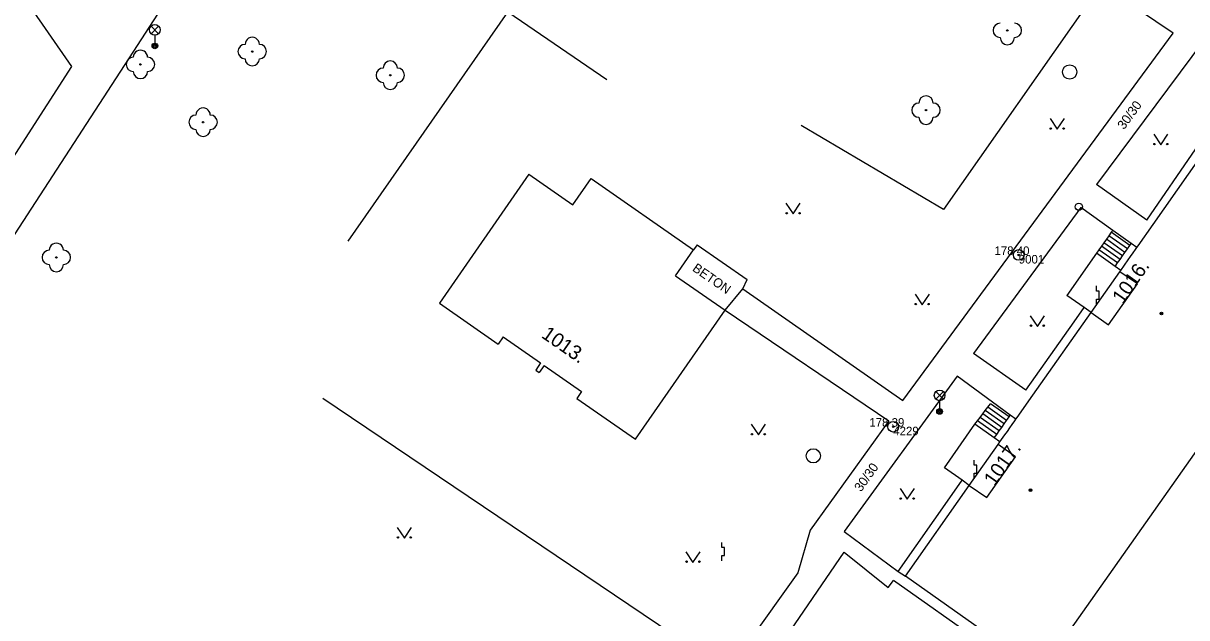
# Model space of a CAD drawing. Extents: x -539515 to -538098, y -1182060 to -1180157.
# Drawn here: x -538627.4 to -538545.9, y -1181155.5 to -1181113.8 of the extents above; entities that cross this region are included whole.
import ezdxf

# ---------------------------------------------------------------- set-up
doc = ezdxf.new("R2010")
doc.units = 0
for name, color, linetype in [('Vrstva 11', 7, 'Continuous'), ('Vrstva 21', 7, 'Continuous'), ('Vrstva 22', 7, 'Continuous'), ('Vrstva 23', 7, 'Continuous'), ('Vrstva 24', 7, 'Continuous'), ('Vrstva 27', 7, 'Continuous'), ('Vrstva 28', 7, 'Continuous'), ('Vrstva 33', 7, 'Continuous'), ('Vrstva 36', 7, 'Continuous'), ('Vrstva 39', 7, 'Continuous'), ('Vrstva 40', 7, 'Continuous'), ('Vrstva 47', 7, 'Continuous'), ('Vrstva 5', 7, 'Continuous'), ('Vrstva 7', 7, 'Continuous')]:
    doc.layers.add(name, color=color, linetype=linetype)

msp = doc.modelspace()

# ---------------------------------------------------------------- linework, layer by layer
at = {"layer": 'Vrstva 11'}
for p, q in [((-538546.81, -1181114.52), (-538563.86, -1181103.03)), ((-538627.04, -1181112.44), (-538624, -1181116.85)), ((-538565.76, -1181140.26), (-538546.81, -1181114.52)), ((-538631.47, -1181133.94), (-538619.36, -1181115.38)), ((-538544.69, -1181115.05), (-538552.18, -1181125.13)), ((-538624, -1181116.85), (-538630.02, -1181126.2)), ((-538548.655, -1181127.615), (-538545.231, -1181122.625)), ((-538548.655, -1181127.615), (-538552.18, -1181125.13)), ((-538553.3, -1181126.74), (-538560.8, -1181136.97)), ((-538550.369, -1181130.128), (-538551.674, -1181129.208)), ((-538550.196, -1181129.883), (-538551.501, -1181128.963)), ((-538550.023, -1181129.638), (-538551.328, -1181128.718)), ((-538549.849, -1181129.394), (-538551.155, -1181128.473)), ((-538580.17, -1181129.343), (-538580.41, -1181129.69)), ((-538580.17, -1181129.343), (-538576.67, -1181131.77)), ((-538550.714, -1181130.618), (-538552.019, -1181129.698)), ((-538550.542, -1181130.373), (-538551.846, -1181129.453)), ((-538578.21, -1181133.93), (-538576.97, -1181132.42)), ((-538576.97, -1181132.42), (-538576.67, -1181131.77)), ((-538576.97, -1181132.42), (-538565.76, -1181140.26)), ((-538578.21, -1181133.93), (-538566.74, -1181141.68)), ((-538553.765, -1181134.732), (-538553.065, -1181133.739)), ((-538557.152, -1181139.537), (-538553.765, -1181134.732)), ((-538557.152, -1181139.537), (-538560.8, -1181136.97)), ((-538561.95, -1181138.56), (-538569.87, -1181149.44)), ((-538558.314, -1181141.399), (-538559.61, -1181140.486)), ((-538559.006, -1181142.381), (-538560.35, -1181141.433)), ((-538558.833, -1181142.134), (-538560.164, -1181141.196)), ((-538558.66, -1181141.889), (-538559.98, -1181140.959)), ((-538558.487, -1181141.644), (-538559.795, -1181140.722)), ((-538566.74, -1181141.68), (-538572.24, -1181149.34)), ((-538562.84, -1181144.97), (-538560.719, -1181141.906)), ((-538559.178, -1181142.625), (-538560.534, -1181141.669)), ((-538562.298, -1181146.838), (-538561.598, -1181145.845)), ((-538566.08, -1181152.22), (-538562.298, -1181146.838)), ((-538572.24, -1181149.34), (-538573.12, -1181152.32)), ((-538576.86, -1181161.06), (-538569.86, -1181150.88)), ((-538573.12, -1181152.32), (-538578.02, -1181159.21)), ((-538558.645, -1181158.333), (-538566.42, -1181152.86))]:
    msp.add_line(p, q, dxfattribs=at)
for points in [[(-538619.36, -1181115.38), (-538618.235, -1181113.652), (-538617.184, -1181112.031), (-538616.2, -1181110.51), (-538614.36, -1181107.654)], [(-538549.361, -1181129.541), (-538549.755, -1181129.261), (-538551.05, -1181128.34), (-538553.3, -1181126.74)], [(-538551.05, -1181128.34), (-538551.155, -1181128.473), (-538551.328, -1181128.718), (-538551.501, -1181128.963), (-538551.674, -1181129.208), (-538551.846, -1181129.453), (-538552.019, -1181129.698), (-538552.192, -1181129.943), (-538554.27, -1181132.89)], [(-538550.49, -1181131.143), (-538550.887, -1181130.863), (-538552.192, -1181129.943)], [(-538550.887, -1181130.863), (-538550.714, -1181130.618), (-538550.542, -1181130.373), (-538550.369, -1181130.128), (-538550.196, -1181129.883), (-538550.023, -1181129.638), (-538549.849, -1181129.394), (-538549.755, -1181129.261)], [(-538552.568, -1181134.09), (-538553.065, -1181133.739), (-538554.27, -1181132.89)], [(-538557.838, -1181141.567), (-538558.23, -1181141.28), (-538561.95, -1181138.56)], [(-538560.719, -1181141.906), (-538560.534, -1181141.669), (-538560.35, -1181141.433), (-538560.164, -1181141.196), (-538559.98, -1181140.959), (-538559.795, -1181140.722), (-538559.61, -1181140.486)], [(-538559.351, -1181142.87), (-538559.178, -1181142.625), (-538559.006, -1181142.381), (-538558.833, -1181142.134), (-538558.66, -1181141.889), (-538558.487, -1181141.644), (-538558.314, -1181141.399), (-538558.23, -1181141.28)], [(-538558.954, -1181143.15), (-538559.351, -1181142.87), (-538560.719, -1181141.906)], [(-538561.101, -1181146.196), (-538561.598, -1181145.845), (-538562.84, -1181144.97)], [(-538569.87, -1181149.44), (-538566.08, -1181152.22), (-538565.58, -1181152.55)], [(-538569.86, -1181150.88), (-538566.79, -1181153.36), (-538566.42, -1181152.86)]]:
    msp.add_lwpolyline(points, dxfattribs=at)
at = {"layer": 'Vrstva 21'}
for centre, radius in [((-538557.64, -1181130.06), 0.375), ((-538557.64, -1181130.06), 0.05), ((-538566.43, -1181142.09), 0.375), ((-538566.43, -1181142.09), 0.05)]:
    msp.add_circle(centre, radius, dxfattribs=at)
at = {"layer": 'Vrstva 22'}
for centre in [(-538558.44, -1181114.33), (-538611.33, -1181115.81), (-538619.16, -1181116.71), (-538601.66, -1181117.47), (-538564.133, -1181119.915), (-538614.77, -1181120.76), (-538625.05, -1181130.23)]:
    msp.add_circle(centre, 0.05, dxfattribs=at)
for centre, start, end in [((-538558.94, -1181114.33), 90, 270), ((-538557.94, -1181114.33), 270, 90), ((-538611.83, -1181115.81), 89.99978, 269.99978), ((-538611.33, -1181115.31), 359.99978, 179.99978), ((-538610.83, -1181115.81), 269.99978, 89.99978), ((-538558.44, -1181114.83), 180, 0), ((-538619.66, -1181116.71), 89.99978, 269.99978), ((-538619.16, -1181116.21), 359.99978, 179.99978), ((-538618.66, -1181116.71), 269.99978, 89.99978), ((-538611.33, -1181116.31), 179.99978, 359.99978), ((-538602.16, -1181117.47), 90, 270), ((-538601.66, -1181116.97), 0, 180), ((-538601.16, -1181117.47), 270, 90), ((-538619.16, -1181117.21), 179.99978, 359.99978), ((-538601.66, -1181117.97), 180, 0), ((-538564.633, -1181119.915), 90, 270), ((-538564.133, -1181119.415), 0, 180), ((-538563.633, -1181119.915), 270, 90), ((-538615.27, -1181120.76), 89.99978, 269.99978), ((-538614.77, -1181120.26), 359.99978, 179.99978), ((-538614.27, -1181120.76), 269.99978, 89.99978), ((-538564.133, -1181120.415), 180, 0), ((-538614.77, -1181121.26), 179.99978, 359.99978), ((-538625.05, -1181129.73), 359.99978, 179.99978), ((-538625.55, -1181130.23), 89.99978, 269.99978), ((-538624.55, -1181130.23), 269.99978, 89.99978), ((-538625.05, -1181130.73), 179.99978, 359.99978)]:
    msp.add_arc(centre, 0.5, start, end, dxfattribs=at)
at = {"layer": 'Vrstva 24'}
for p, q in [((-538552.199, -1181132.599), (-538552.2, -1181132.231)), ((-538552.2, -1181133.52), (-538552.199, -1181133.152)), ((-538552.016, -1181132.6), (-538552.199, -1181132.599)), ((-538552.199, -1181133.152), (-538552.016, -1181133.152)), ((-538552.016, -1181133.152), (-538552.016, -1181132.6)), ((-538560.759, -1181144.789), (-538560.76, -1181144.421)), ((-538560.76, -1181145.71), (-538560.759, -1181145.342)), ((-538560.576, -1181144.79), (-538560.759, -1181144.789)), ((-538560.759, -1181145.342), (-538560.576, -1181145.342)), ((-538560.576, -1181145.342), (-538560.576, -1181144.79)), ((-538578.43, -1181150.559), (-538578.43, -1181150.191)), ((-538578.247, -1181150.561), (-538578.43, -1181150.559)), ((-538578.43, -1181151.48), (-538578.43, -1181151.113)), ((-538578.43, -1181151.113), (-538578.247, -1181151.113)), ((-538578.247, -1181151.113), (-538578.247, -1181150.561))]:
    msp.add_line(p, q, dxfattribs=at)
at = {"layer": 'Vrstva 27'}
for centre in [(-538554.07, -1181117.24), (-538572.03, -1181144.13)]:
    msp.add_circle(centre, 0.5, dxfattribs=at)
at = {"layer": 'Vrstva 28'}
msp.add_circle((-538553.43, -1181126.68), 0.25, dxfattribs=at)
at = {"layer": 'Vrstva 33'}
for p, q in [((-538618.415, -1181114.56), (-538617.885, -1181114.03)), ((-538618.415, -1181114.03), (-538617.885, -1181114.56)), ((-538618.15, -1181114.67), (-538618.15, -1181115.42)), ((-538563.445, -1181140.16), (-538562.915, -1181139.63)), ((-538563.445, -1181139.63), (-538562.915, -1181140.16)), ((-538563.18, -1181140.27), (-538563.18, -1181141.02))]:
    msp.add_line(p, q, dxfattribs=at)
for centre, radius in [((-538618.15, -1181114.295), 0.375), ((-538618.15, -1181115.42), 0.2), ((-538618.15, -1181115.42), 0.145), ((-538618.15, -1181115.42), 0.0876), ((-538563.18, -1181139.895), 0.375), ((-538563.18, -1181141.02), 0.2), ((-538563.18, -1181141.02), 0.145), ((-538563.18, -1181141.02), 0.0876)]:
    msp.add_circle(centre, radius, dxfattribs=at)
at = {"layer": 'Vrstva 36'}
for points in [[(-538555.442, -1181120.509), (-538554.942, -1181121.259), (-538554.442, -1181120.509)], [(-538548.186, -1181121.596), (-538547.686, -1181122.346), (-538547.186, -1181121.596)], [(-538573.942, -1181126.435), (-538573.442, -1181127.185), (-538572.942, -1181126.435)], [(-538564.9, -1181132.802), (-538564.4, -1181133.552), (-538563.9, -1181132.802)], [(-538556.83, -1181134.311), (-538556.33, -1181135.061), (-538555.83, -1181134.311)], [(-538576.378, -1181141.914), (-538575.878, -1181142.664), (-538575.378, -1181141.914)], [(-538565.948, -1181146.422), (-538565.448, -1181147.172), (-538564.948, -1181146.422)], [(-538601.173, -1181149.147), (-538600.673, -1181149.897), (-538600.173, -1181149.147)], [(-538580.956, -1181150.842), (-538580.456, -1181151.592), (-538579.956, -1181150.842)]]:
    msp.add_lwpolyline(points, dxfattribs=at)
for centre in [(-538555.392, -1181121.209), (-538554.493, -1181121.209), (-538548.136, -1181122.296), (-538547.237, -1181122.296), (-538573.892, -1181127.135), (-538572.993, -1181127.135), (-538564.85, -1181133.502), (-538563.951, -1181133.502), (-538556.78, -1181135.011), (-538555.881, -1181135.011), (-538576.328, -1181142.614), (-538575.429, -1181142.614), (-538565.898, -1181147.122), (-538564.999, -1181147.122), (-538601.123, -1181149.847), (-538600.224, -1181149.847), (-538580.906, -1181151.542), (-538580.007, -1181151.542)]:
    msp.add_circle(centre, 0.05, dxfattribs=at)
at = {"layer": 'Vrstva 39'}
for centre, radius in [((-538547.645, -1181134.163), 0.09), ((-538547.645, -1181134.163), 0.0398), ((-538556.81, -1181146.531), 0.09), ((-538556.81, -1181146.531), 0.0398)]:
    msp.add_circle(centre, radius, dxfattribs=at)
at = {"layer": 'Vrstva 5'}
for p, q in [((-538556.099, -1181159.233), (-538530.23, -1181122.6)), ((-538591.949, -1181124.403), (-538598.218, -1181133.442)), ((-538591.949, -1181124.403), (-538588.871, -1181126.537)), ((-538588.871, -1181126.537), (-538587.6, -1181124.704)), ((-538587.6, -1181124.704), (-538580.41, -1181129.69)), ((-538581.681, -1181131.523), (-538580.41, -1181129.69)), ((-538581.681, -1181131.523), (-538578.21, -1181133.93)), ((-538549.329, -1181132.09), (-538550.55, -1181131.229)), ((-538551.347, -1181134.951), (-538549.329, -1181132.09)), ((-538598.218, -1181133.442), (-538594.102, -1181136.297)), ((-538584.48, -1181142.97), (-538578.21, -1181133.93)), ((-538552.568, -1181134.09), (-538551.347, -1181134.951)), ((-538593.759, -1181135.803), (-538594.102, -1181136.297)), ((-538593.759, -1181135.803), (-538591.13, -1181137.626)), ((-538591.13, -1181137.626), (-538591.473, -1181138.121)), ((-538591.473, -1181138.121), (-538591.226, -1181138.292)), ((-538590.884, -1181137.798), (-538591.226, -1181138.292)), ((-538590.884, -1181137.798), (-538588.255, -1181139.621)), ((-538588.255, -1181139.621), (-538588.597, -1181140.115)), ((-538588.597, -1181140.115), (-538584.48, -1181142.97)), ((-538557.862, -1181144.196), (-538559.083, -1181143.335)), ((-538559.88, -1181147.057), (-538557.862, -1181144.196)), ((-538561.101, -1181146.196), (-538559.88, -1181147.057)), ((-538556.099, -1181159.233), (-538565.58, -1181152.55))]:
    msp.add_line(p, q, dxfattribs=at)
for points in [[(-538548.22, -1181127.922), (-538544.034, -1181121.983)], [(-538549.281, -1181129.428), (-538548.22, -1181127.922)], [(-538549.799, -1181130.163), (-538549.626, -1181129.918)], [(-538549.626, -1181129.918), (-538549.453, -1181129.673)], [(-538549.453, -1181129.673), (-538549.361, -1181129.541)], [(-538549.361, -1181129.541), (-538549.281, -1181129.428)], [(-538550.49, -1181131.143), (-538549.972, -1181130.408)], [(-538549.972, -1181130.408), (-538549.799, -1181130.163)], [(-538552.568, -1181134.09), (-538550.55, -1181131.229)], [(-538550.55, -1181131.229), (-538550.49, -1181131.143)], [(-538556.654, -1181139.887), (-538552.568, -1181134.09)], [(-538557.745, -1181141.434), (-538556.654, -1181139.887)], [(-538557.838, -1181141.567), (-538557.745, -1181141.434)], [(-538558.436, -1181142.414), (-538558.263, -1181142.169)], [(-538558.263, -1181142.169), (-538558.09, -1181141.924)], [(-538558.09, -1181141.924), (-538557.917, -1181141.679)], [(-538557.917, -1181141.679), (-538557.838, -1181141.567)], [(-538558.954, -1181143.15), (-538558.609, -1181142.66)], [(-538558.609, -1181142.66), (-538558.436, -1181142.414)], [(-538561.101, -1181146.196), (-538559.083, -1181143.335)], [(-538559.083, -1181143.335), (-538558.954, -1181143.15)], [(-538565.58, -1181152.55), (-538561.101, -1181146.196)]]:
    msp.add_lwpolyline(points, dxfattribs=at)
at = {"layer": 'Vrstva 7'}
for p, q in [((-538552.65, -1181112.25), (-538562.91, -1181126.88)), ((-538604.618, -1181129.098), (-538593.43, -1181113.06)), ((-538586.502, -1181117.795), (-538593.43, -1181113.06)), ((-538562.91, -1181126.88), (-538572.888, -1181121.002)), ((-538606.376, -1181140.095), (-538578.02, -1181159.21))]:
    msp.add_line(p, q, dxfattribs=at)

# ---------------------------------------------------------------- texts
at = {"layer": 'Vrstva 22'}
for s, p in [('178 40', (-538559.339, -1181130.06)), ('178 39', (-538568.105, -1181142.09))]:
    msp.add_text(s, height=0.6, dxfattribs=at).set_placement(p)
at = {"layer": 'Vrstva 23'}
for s, p in [('9001', (-538557.64, -1181130.66)), ('4229', (-538566.43, -1181142.69))]:
    msp.add_text(s, height=0.6, dxfattribs=at).set_placement(p)
at = {"layer": 'Vrstva 40'}
for s, rotation, p in [('30/30', 53.93595, (-538550.262, -1181121.323)), ('BETON', 325.26024, (-538580.551, -1181131.125)), ('30/30', 54.62974, (-538568.684, -1181146.698))]:
    msp.add_text(s, height=0.65, rotation=rotation, dxfattribs=at).set_placement(p)
at = {"layer": 'Vrstva 47'}
for s, rotation, p in [('1016.', 54.82032, (-538550.354, -1181133.552)), ('1013.', 325.2618, (-538591.138, -1181135.796)), ('1017.', 54.82032, (-538559.346, -1181146.312))]:
    msp.add_text(s, height=1, rotation=rotation, dxfattribs=at).set_placement(p)

doc.saveas('drawing.dxf')
